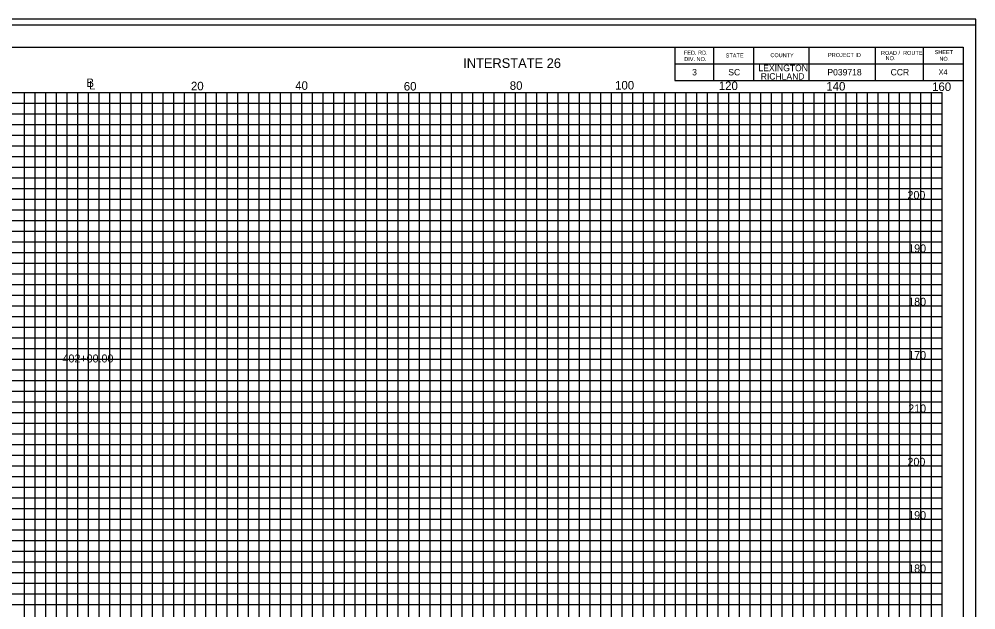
# Model space of a CAD drawing. Extents: x 967 to 1746, y 964 to 7904.
# Drawn here: x 1147 to 1326.3, y 1073 to 1183.7 of the extents above; entities that cross this region are included whole.
import ezdxf

# ---------------------------------------------------------------- set-up
doc = ezdxf.new("R2010")
doc.units = 0
for name, color, linetype in [('Default', 7, 'Continuous'), ('RD_SHT_Bndy', 7, 'Continuous'), ('RD_SHT_IplotShp', 7, 'Continuous'), ('RD_SHT_MjGrid', 7, 'Continuous'), ('RD_SHT_MnGrid', 7, 'Continuous'), ('RD_SHT_TX', 7, 'Continuous'), ('RD_Sketch1', 7, 'Continuous')]:
    doc.layers.add(name, color=color, linetype=linetype)

msp = doc.modelspace()

# ---------------------------------------------------------------- linework, layer by layer
at = {"layer": 'RD_SHT_Bndy'}
for p, q in [((996.11, 1178.46), (1323.89, 1178.46)), ((1269.89, 1178.46), (1269.89, 1172.21)), ((1277.14, 1178.46), (1277.14, 1172.21)), ((1284.64, 1178.46), (1284.64, 1172.21)), ((1295, 1178.46), (1295, 1172.21)), ((1307.43, 1178.46), (1307.43, 1172.21)), ((1316.39, 1178.46), (1316.39, 1172.21)), ((1323.89, 1178.46), (1323.89, 968.98)), ((1269.89, 1175.33), (1323.89, 1175.33)), ((1269.89, 1172.21), (1323.89, 1172.21))]:
    msp.add_line(p, q, dxfattribs=at)
at = {"layer": 'RD_SHT_IplotShp'}
for points in [[(967.41, 963.72), (1326.28, 963.72), (1326.28, 1183.72), (967.41, 1183.72)], [(988.52, 964.84), (1326.28, 964.84), (1326.28, 1182.6), (988.52, 1182.6)]]:
    msp.add_lwpolyline(points, close=True, dxfattribs=at)
at = {"layer": 'RD_SHT_MjGrid'}
for p, q in [((1000, 1170), (1320, 1170)), ((1150, 1000), (1150, 1170)), ((1160, 1000), (1160, 1170)), ((1170, 1000), (1170, 1170)), ((1180, 1000), (1180, 1170)), ((1190, 1000), (1190, 1170)), ((1200, 1000), (1200, 1170)), ((1210, 1000), (1210, 1170)), ((1220, 1000), (1220, 1170)), ((1230, 1000), (1230, 1170)), ((1240, 1000), (1240, 1170)), ((1250, 1000), (1250, 1170)), ((1260, 1000), (1260, 1170)), ((1270, 1000), (1270, 1170)), ((1280, 1000), (1280, 1170)), ((1290, 1000), (1290, 1170)), ((1300, 1000), (1300, 1170)), ((1310, 1000), (1310, 1170)), ((1320, 1000), (1320, 1170)), ((1000, 1160), (1320, 1160)), ((1000, 1150), (1320, 1150)), ((1000, 1140), (1320, 1140)), ((1000, 1130), (1320, 1130)), ((1000, 1120), (1320, 1120)), ((1000, 1110), (1320, 1110)), ((1000, 1100), (1320, 1100)), ((1000, 1090), (1320, 1090)), ((1000, 1080), (1320, 1080))]:
    msp.add_line(p, q, dxfattribs=at)
at = {"layer": 'RD_SHT_MnGrid'}
for p, q in [((1148, 1000), (1148, 1170)), ((1152, 1000), (1152, 1170)), ((1154, 1000), (1154, 1170)), ((1156, 1000), (1156, 1170)), ((1158, 1000), (1158, 1170)), ((1162, 1000), (1162, 1170)), ((1164, 1000), (1164, 1170)), ((1166, 1000), (1166, 1170)), ((1168, 1000), (1168, 1170)), ((1172, 1000), (1172, 1170)), ((1174, 1000), (1174, 1170)), ((1176, 1000), (1176, 1170)), ((1178, 1000), (1178, 1170)), ((1182, 1000), (1182, 1170)), ((1184, 1000), (1184, 1170)), ((1186, 1000), (1186, 1170)), ((1188, 1000), (1188, 1170)), ((1192, 1000), (1192, 1170)), ((1194, 1000), (1194, 1170)), ((1196, 1000), (1196, 1170)), ((1198, 1000), (1198, 1170)), ((1202, 1000), (1202, 1170)), ((1204, 1000), (1204, 1170)), ((1206, 1000), (1206, 1170)), ((1208, 1000), (1208, 1170)), ((1212, 1000), (1212, 1170)), ((1214, 1000), (1214, 1170)), ((1216, 1000), (1216, 1170)), ((1218, 1000), (1218, 1170)), ((1222, 1000), (1222, 1170)), ((1224, 1000), (1224, 1170)), ((1226, 1000), (1226, 1170)), ((1228, 1000), (1228, 1170)), ((1232, 1000), (1232, 1170)), ((1234, 1000), (1234, 1170)), ((1236, 1000), (1236, 1170)), ((1238, 1000), (1238, 1170)), ((1242, 1000), (1242, 1170)), ((1244, 1000), (1244, 1170)), ((1246, 1000), (1246, 1170)), ((1248, 1000), (1248, 1170)), ((1252, 1000), (1252, 1170)), ((1254, 1000), (1254, 1170)), ((1256, 1000), (1256, 1170)), ((1258, 1000), (1258, 1170)), ((1262, 1000), (1262, 1170)), ((1264, 1000), (1264, 1170)), ((1266, 1000), (1266, 1170)), ((1268, 1000), (1268, 1170)), ((1272, 1000), (1272, 1170)), ((1274, 1000), (1274, 1170)), ((1276, 1000), (1276, 1170)), ((1278, 1000), (1278, 1170)), ((1282, 1000), (1282, 1170)), ((1284, 1000), (1284, 1170)), ((1286, 1000), (1286, 1170)), ((1288, 1000), (1288, 1170)), ((1292, 1000), (1292, 1170)), ((1294, 1000), (1294, 1170)), ((1296, 1000), (1296, 1170)), ((1298, 1000), (1298, 1170)), ((1302, 1000), (1302, 1170)), ((1304, 1000), (1304, 1170)), ((1306, 1000), (1306, 1170)), ((1308, 1000), (1308, 1170)), ((1312, 1000), (1312, 1170)), ((1314, 1000), (1314, 1170)), ((1316, 1000), (1316, 1170)), ((1318, 1000), (1318, 1170)), ((1000, 1168), (1320, 1168)), ((1000, 1166), (1320, 1166)), ((1000, 1164), (1320, 1164)), ((1000, 1162), (1320, 1162)), ((1000, 1158), (1320, 1158)), ((1000, 1156), (1320, 1156)), ((1000, 1154), (1320, 1154)), ((1000, 1152), (1320, 1152)), ((1000, 1148), (1320, 1148)), ((1000, 1146), (1320, 1146)), ((1000, 1144), (1320, 1144)), ((1000, 1142), (1320, 1142)), ((1000, 1138), (1320, 1138)), ((1000, 1136), (1320, 1136)), ((1000, 1134), (1320, 1134)), ((1000, 1132), (1320, 1132)), ((1000, 1128), (1320, 1128)), ((1000, 1126), (1320, 1126)), ((1000, 1124), (1320, 1124)), ((1000, 1122), (1320, 1122)), ((1000, 1118), (1320, 1118)), ((1000, 1116), (1320, 1116)), ((1000, 1114), (1320, 1114)), ((1000, 1112), (1320, 1112)), ((1000, 1108), (1320, 1108)), ((1000, 1106), (1320, 1106)), ((1000, 1104), (1320, 1104)), ((1000, 1102), (1320, 1102)), ((1000, 1098), (1320, 1098)), ((1000, 1096), (1320, 1096)), ((1000, 1094), (1320, 1094)), ((1000, 1092), (1320, 1092)), ((1000, 1088), (1320, 1088)), ((1000, 1086), (1320, 1086)), ((1000, 1084), (1320, 1084)), ((1000, 1082), (1320, 1082)), ((1000, 1078), (1320, 1078)), ((1000, 1076), (1320, 1076)), ((1000, 1074), (1320, 1074))]:
    msp.add_line(p, q, dxfattribs=at)
at = {"layer": 'RD_Sketch1'}
msp.add_lwpolyline([(967.41, 963.72), (1326.28, 963.72), (1326.28, 1183.72), (967.41, 1183.72)], close=True, dxfattribs=at)

# ---------------------------------------------------------------- texts
at = {"layer": 'Default'}
for s, height, p in [('X4', 1, (1319.29, 1173.3)), ('200', 1.5, (1313.47, 1150)), ('190', 1.5, (1313.61, 1140)), ('180', 1.5, (1313.61, 1130)), ('402+00.00', 1.5, (1155.13, 1119.37)), ('170', 1.5, (1313.61, 1120)), ('210', 1.5, (1313.61, 1110)), ('200', 1.5, (1313.47, 1100)), ('190', 1.5, (1313.61, 1090)), ('180', 1.5, (1313.61, 1080))]:
    msp.add_text(s, height=height, dxfattribs=at).set_placement(p)
at = {"layer": 'RD_SHT_TX'}
for s, height, p in [('SHEET', 0.75, (1318.56, 1177.16)), ('FED. RD.', 0.75, (1271.58, 1177.05)), ('DIV. NO.', 0.75, (1271.64, 1175.86)), ('STATE', 0.75, (1279.41, 1176.53)), ('COUNTY', 0.75, (1287.78, 1176.59)), ('PROJECT ID', 0.75, (1298.58, 1176.63)), ('ROAD /  ROUTE', 0.75, (1308.51, 1177.01)), ('   NO.', 0.75, (1308.51, 1176.03)), ('NO.', 0.75, (1319.45, 1175.91)), ('3', 1.2, (1273.12, 1173.17)), ('SC', 1.2, (1279.89, 1173.17)), ('LEXINGTON', 1.2, (1285.54, 1173.96)), ('P039718', 1.2, (1298.46, 1173.17)), ('CCR', 1.2, (1310.31, 1173.17)), ('B', 1.6, (1159.61, 1170.99)), ('RICHLAND', 1.2, (1285.97, 1172.39)), ('L', 1.6, (1160.12, 1170.54)), ('20', 1.6, (1179.2, 1170.38)), ('40', 1.6, (1198.74, 1170.47)), ('60', 1.6, (1219.08, 1170.33)), ('80', 1.6, (1238.94, 1170.47)), ('100', 1.6, (1258.67, 1170.53)), ('120', 1.6, (1278.11, 1170.43)), ('140', 1.6, (1298.26, 1170.34)), ('160', 1.6, (1318.08, 1170.25))]:
    msp.add_text(s, height=height, dxfattribs=at).set_placement(p)
msp.add_text('INTERSTATE 26', height=1.8, rotation=0, dxfattribs=at).set_placement((1230.21, 1174.58))

doc.saveas('drawing.dxf')
